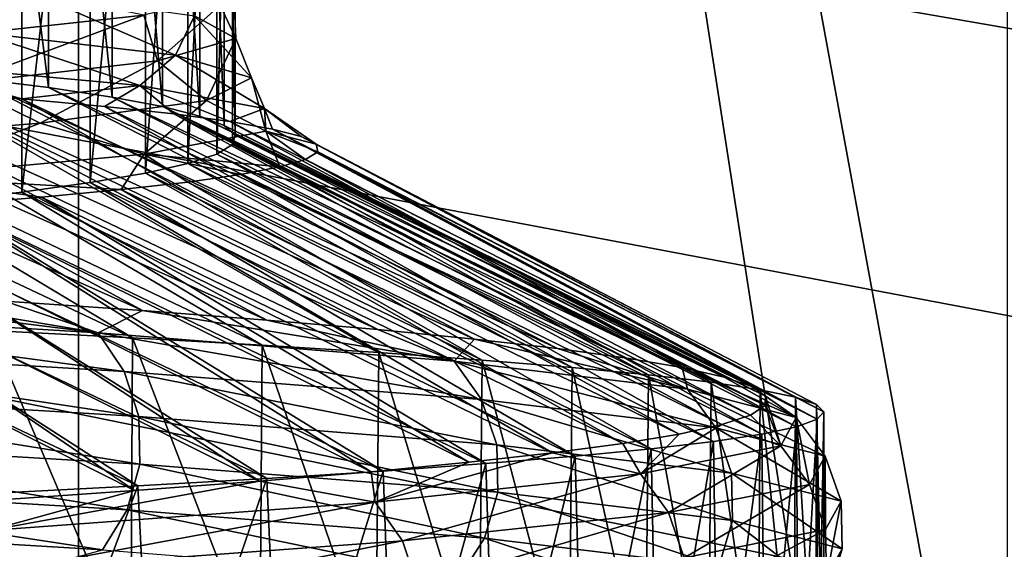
# Model space of a CAD drawing. Header units: metres. Extents: x -205 to 205, y -104 to 104.
# Tile 888 of 1056: x 11.901 to 13.491, y -54.455 to -53.601. Entities that reach past the tile are written whole.
import ezdxf

# ---------------------------------------------------------------- set-up
doc = ezdxf.new("R2010")
doc.units = ezdxf.units.M
doc.layers.add('solid_01_2-CONSUMER_EHM_BOX_SW0001', color=7, linetype='CONTINUOUS')

msp = doc.modelspace()

# ---------------------------------------------------------------- linework, layer by layer
at = {"layer": 'solid_01_2-CONSUMER_EHM_BOX_SW0001'}
for points in [[(27.853924, 67.360435), (-0.010849, -74.95858), (-0.010778, 75.04142)], [(27.853924, 67.360435), (27.752735, 66.82019), (-0.010849, -74.95858)], [(27.752735, 66.82019), (27.752735, 66.262619), (-0.010849, -74.95858)], [(27.752672, -66.17981), (-0.010849, -74.95858), (27.752735, 66.262619)], [(38.274673, -42.903759, 75), (-63.60397, -54.56757, 75), (63.596031, -54.576706, 75)], [(38.274673, -42.903759, 75), (37.499931, -42.958599, 75), (-63.60397, -54.56757, 75)], [(37.499931, -42.958599, 75), (-37.500069, -42.958565, 75), (-63.60397, -54.56757, 75)], [(11.995707, -59.073002, 67.982758), (11.996569, -47.073002, 63.099998), (13.495875, -56.723106, 67.02655)], [(11.996569, -47.073002, 69.5), (11.996569, -47.073002, 63.099998), (11.995707, -59.073002, 67.982758)], [(11.996569, -47.073002, 69.5), (11.995707, -59.073002, 67.982758), (11.996461, -48.573002, 69.5)], [(13.495983, -55.223106, 66.416206), (11.996569, -47.073002, 63.099998), (13.496569, -47.073109, 63.099998)], [(13.495983, -55.223106, 66.416206), (13.495875, -56.723106, 67.02655), (11.996569, -47.073002, 63.099998)], [(17.869715, -55.958588, 1.5), (-18.22703, -48.090942, 1.5), (2.383508, -57.876068, 1.5)], [(18.174229, -53.899757, 1.5), (18.205357, -48.090961, 1.5), (-18.22703, -48.090942, 1.5)], [(18.041845, -54.405605, 1.5), (18.174229, -53.899757, 1.5), (-18.22703, -48.090942, 1.5)], [(17.946911, -54.917667, 1.5), (18.041845, -54.405605, 1.5), (-18.22703, -48.090942, 1.5)], [(17.889599, -55.434975, 1.5), (17.946911, -54.917667, 1.5), (-18.22703, -48.090942, 1.5)], [(17.869715, -55.958588, 1.5), (17.889599, -55.434975, 1.5), (-18.22703, -48.090942, 1.5)], [(-12.004293, -59.071278, 72), (-12.003539, -48.571278, 72), (11.996461, -48.573002, 72)], [(-12.004293, -59.071278, 72), (11.996461, -48.573002, 72), (11.995707, -59.073002, 72)], [(11.995707, -59.073002, 67.982758), (11.995707, -59.073002, 72), (11.996461, -48.573002, 72)], [(11.996461, -48.573002, 69.5), (11.995707, -59.073002, 67.982758), (11.996461, -48.573002, 72)], [(9.748707, -50.113178, 10.572997), (16.890345, -65.803871, 22.572935), (9.748681, -65.803871, 10.57298)], [(16.890341, -50.113178, 22.572903), (16.890345, -65.803871, 22.572935), (9.748707, -50.113178, 10.572997)], [(16.935442, -50.113178, 25.979212), (10.114011, -65.803871, 38.164017), (16.935446, -65.803871, 25.979179)], [(16.935442, -50.113178, 25.979212), (10.114037, -50.113178, 38.164001), (10.114011, -65.803871, 38.164017)], [(11.947433, -53.710079, 21.794577), (11.8237, -52.739727, 21.29678), (11.823664, -53.694862, 21.29665)], [(11.947433, -53.710079, 21.794577), (11.947462, -52.755215, 21.794703), (11.8237, -52.739727, 21.29678)], [(12.050244, -53.725338, 22.29726), (11.947462, -52.755215, 21.794703), (11.947433, -53.710079, 21.794577)], [(12.050244, -53.725338, 22.29726), (12.050265, -52.77066, 22.297375), (11.947462, -52.755215, 21.794703)], [(12.131916, -53.740627, 22.803816), (12.050265, -52.77066, 22.297375), (12.050244, -53.725338, 22.29726)], [(12.131916, -53.740627, 22.803816), (12.13193, -52.786064, 22.803911), (12.050265, -52.77066, 22.297375)], [(12.192305, -53.755955, 23.313356), (12.13193, -52.786064, 22.803911), (12.131916, -53.740627, 22.803816)], [(12.192305, -53.755955, 23.313356), (12.192312, -52.801434, 23.313427), (12.13193, -52.786064, 22.803911)], [(12.231303, -53.77132, 23.824989), (12.192312, -52.801434, 23.313427), (12.192305, -53.755955, 23.313356)], [(12.231303, -53.77132, 23.824989), (12.231306, -52.816757, 23.825027), (12.192312, -52.801434, 23.313427)], [(12.248841, -53.78672, 24.337814), (12.231306, -52.816757, 23.825027), (12.231303, -53.77132, 23.824989)], [(12.248841, -53.78672, 24.337814), (12.248842, -52.832047, 24.337812), (12.231306, -52.816757, 23.825027)], [(12.244887, -53.801987, 24.850912), (12.244888, -52.847092, 24.850924), (12.248842, -52.832047, 24.337812)], [(12.244887, -53.801987, 24.850912), (12.248842, -52.832047, 24.337812), (12.248841, -53.78672, 24.337814)], [(12.219451, -53.817287, 25.363386), (12.21945, -52.862183, 25.363409), (12.244888, -52.847092, 24.850924)], [(12.219451, -53.817287, 25.363386), (12.244888, -52.847092, 24.850924), (12.244887, -53.801987, 24.850912)], [(12.172576, -53.832626, 25.87434), (12.172573, -52.877316, 25.874372), (12.21945, -52.862183, 25.363409)], [(12.172576, -53.832626, 25.87434), (12.21945, -52.862183, 25.363409), (12.219451, -53.817287, 25.363386)], [(12.104347, -53.848003, 26.382874), (12.104342, -52.892494, 26.382915), (12.172573, -52.877316, 25.874372)], [(12.104347, -53.848003, 26.382874), (12.172573, -52.877316, 25.874372), (12.172576, -53.832626, 25.87434)], [(12.014884, -53.863415, 26.888098), (12.014875, -52.907715, 26.888147), (12.104342, -52.892494, 26.382915)], [(12.014884, -53.863415, 26.888098), (12.104342, -52.892494, 26.382915), (12.104347, -53.848003, 26.382874)], [(11.904345, -53.878864, 27.389126), (11.904332, -52.922981, 27.389179), (12.014875, -52.907715, 26.888147)], [(11.904345, -53.878864, 27.389126), (12.014875, -52.907715, 26.888147), (12.014884, -53.863415, 26.888098)], [(11.772927, -53.894405, 27.885067), (11.772912, -52.938339, 27.885122), (11.904332, -52.922981, 27.389179)], [(11.772927, -53.894405, 27.885067), (11.904332, -52.922981, 27.389179), (11.904345, -53.878864, 27.389126)], [(11.834332, -53.621109, 21.23241), (11.472536, -53.521523, 20.197878), (11.922634, -53.557922, 21.674314)], [(12.250329, -53.630718, 24.737579), (12.183303, -53.594318, 23.195524), (12.198624, -53.520756, 23.345976)], [(12.250329, -53.630718, 24.737579), (12.198624, -53.520756, 23.345976), (12.24675, -53.557098, 24.886484)], [(11.884929, -53.547562, 27.581129), (11.764633, -53.629784, 27.924671), (12.101767, -53.593441, 26.420853)], [(12.152476, -53.657665, 22.752666), (11.834332, -53.621109, 21.23241), (11.922634, -53.557922, 21.674314)], [(12.152476, -53.657665, 22.752666), (11.922634, -53.557922, 21.674314), (12.183303, -53.594318, 23.195524)], [(12.12366, -53.667114, 26.275854), (12.24675, -53.557098, 24.886484), (12.101767, -53.593441, 26.420853)], [(12.12366, -53.667114, 26.275854), (12.250329, -53.630718, 24.737579), (12.24675, -53.557098, 24.886484)], [(11.804014, -53.70351, 27.785786), (12.101767, -53.593441, 26.420853), (11.764633, -53.629784, 27.924671)], [(11.804014, -53.70351, 27.785786), (12.12366, -53.667114, 26.275854), (12.101767, -53.593441, 26.420853)], [(12.275425, -53.694218, 24.301043), (12.152476, -53.657665, 22.752666), (12.183303, -53.594318, 23.195524)], [(12.275425, -53.694218, 24.301043), (12.183303, -53.594318, 23.195524), (12.250329, -53.630718, 24.737579)], [(12.094923, -53.706959, 22.14126), (11.696996, -53.670185, 20.624313), (11.834332, -53.621109, 21.23241)], [(12.094923, -53.706959, 22.14126), (11.834332, -53.621109, 21.23241), (12.152476, -53.657665, 22.752666)], [(11.12394, -53.634579, 19.369839), (11.876977, -54.05468, 18.950939), (12.099565, -54.069908, 19.453072)], [(11.328994, -53.649643, 19.840122), (11.12394, -53.634579, 19.369839), (12.099565, -54.069908, 19.453072)], [(12.202557, -53.730774, 25.852634), (12.250329, -53.630718, 24.737579), (12.12366, -53.667114, 26.275854)], [(12.202557, -53.730774, 25.852634), (12.275425, -53.694218, 24.301043), (12.250329, -53.630718, 24.737579)], [(11.328994, -53.649643, 19.840122), (12.099565, -54.069908, 19.453072), (12.300512, -54.085171, 19.962824)], [(11.514174, -53.66468, 20.318571), (11.328994, -53.649643, 19.840122), (12.300512, -54.085171, 19.962824)], [(12.296277, -53.743736, 23.696478), (12.094923, -53.706959, 22.14126), (12.152476, -53.657665, 22.752666)], [(12.296277, -53.743736, 23.696478), (12.152476, -53.657665, 22.752666), (12.275425, -53.694218, 24.301043)], [(11.514174, -53.66468, 20.318571), (12.300512, -54.085171, 19.962824), (12.479313, -54.10046, 20.478901)], [(11.679159, -53.679737, 20.804361), (11.514174, -53.66468, 20.318571), (12.479313, -54.10046, 20.478901)], [(11.696996, -53.670185, 20.624313), (11.904418, -53.728359, 21.086172), (11.749763, -53.716183, 20.58675)], [(12.094923, -53.706959, 22.14126), (11.904418, -53.728359, 21.086172), (11.696996, -53.670185, 20.624313)], [(11.934174, -53.76733, 27.382437), (12.12366, -53.667114, 26.275854), (11.804014, -53.70351, 27.785786)], [(11.934174, -53.76733, 27.382437), (12.202557, -53.730774, 25.852634), (12.12366, -53.667114, 26.275854)], [(12.083373, -54.113792, 19.186768), (11.161978, -53.679661, 19.134079), (11.378276, -53.691833, 19.609831)], [(12.083373, -54.113792, 19.186768), (11.853445, -54.101833, 18.691883), (11.161978, -53.679661, 19.134079)], [(11.679159, -53.679737, 20.804361), (12.479313, -54.10046, 20.478901), (12.635738, -54.115761, 21.000885)], [(11.823664, -53.694862, 21.29665), (11.679159, -53.679737, 20.804361), (12.635738, -54.115761, 21.000885)], [(12.29265, -54.125767, 19.690733), (11.378276, -53.691833, 19.609831), (11.574291, -53.704006, 20.094343)], [(12.29265, -54.125767, 19.690733), (12.083373, -54.113792, 19.186768), (11.378276, -53.691833, 19.609831)], [(11.474423, -53.803886, 28.866133), (11.934174, -53.76733, 27.382437), (11.804014, -53.70351, 27.785786)], [(12.48092, -54.137745, 20.202915), (11.574291, -53.704006, 20.094343), (11.749763, -53.716183, 20.58675)], [(12.48092, -54.137745, 20.202915), (12.29265, -54.125767, 19.690733), (11.574291, -53.704006, 20.094343)], [(11.823664, -53.694862, 21.29665), (12.635738, -54.115761, 21.000885), (12.769814, -54.131069, 21.528576)], [(11.947433, -53.710079, 21.794577), (11.823664, -53.694862, 21.29665), (12.769814, -54.131069, 21.528576)], [(12.298694, -53.78051, 25.264811), (12.275425, -53.694218, 24.301043), (12.202557, -53.730774, 25.852634)], [(12.298694, -53.78051, 25.264811), (12.296277, -53.743736, 23.696478), (12.275425, -53.694218, 24.301043)], [(12.647859, -54.149723, 20.722443), (11.749763, -53.716183, 20.58675), (11.904418, -53.728359, 21.086172)], [(12.647859, -54.149723, 20.722443), (12.48092, -54.137745, 20.202915), (11.749763, -53.716183, 20.58675)], [(12.094923, -53.706959, 22.14126), (12.037962, -53.740532, 21.591682), (11.904418, -53.728359, 21.086172)], [(11.947433, -53.710079, 21.794577), (12.769814, -54.131069, 21.528576), (12.881674, -54.146389, 22.061731)], [(12.050244, -53.725338, 22.29726), (11.947433, -53.710079, 21.794577), (12.881674, -54.146389, 22.061731)], [(12.094923, -53.706959, 22.14126), (12.15012, -53.752708, 22.102388), (12.037962, -53.740532, 21.591682)], [(12.094923, -53.706959, 22.14126), (12.240621, -53.764885, 22.617397), (12.15012, -53.752708, 22.102388)], [(12.296277, -53.743736, 23.696478), (12.240621, -53.764885, 22.617397), (12.094923, -53.706959, 22.14126)], [(12.793182, -54.161694, 21.248426), (11.904418, -53.728359, 21.086172), (12.037962, -53.740532, 21.591682)], [(12.793182, -54.161694, 21.248426), (12.647859, -54.149723, 20.722443), (11.904418, -53.728359, 21.086172)], [(12.102323, -53.817287, 26.820686), (12.202557, -53.730774, 25.852634), (11.934174, -53.76733, 27.382437)], [(12.050244, -53.725338, 22.29726), (12.881674, -54.146389, 22.061731), (12.971335, -54.161713, 22.600128)], [(12.131916, -53.740627, 22.803816), (12.050244, -53.725338, 22.29726), (12.971335, -54.161713, 22.600128)], [(12.102323, -53.817287, 26.820686), (12.298694, -53.78051, 25.264811), (12.202557, -53.730774, 25.852634)], [(12.916642, -54.173653, 21.779968), (12.037962, -53.740532, 21.591682), (12.15012, -53.752708, 22.102388)], [(12.916642, -54.173653, 21.779968), (12.793182, -54.161694, 21.248426), (12.037962, -53.740532, 21.591682)], [(12.131916, -53.740627, 22.803816), (12.971335, -54.161713, 22.600128), (13.0387, -54.177036, 23.143551)], [(12.192305, -53.755955, 23.313356), (12.131916, -53.740627, 22.803816), (13.0387, -54.177036, 23.143551)], [(13.018027, -54.185612, 22.316154), (12.15012, -53.752708, 22.102388), (12.240621, -53.764885, 22.617397)], [(13.018027, -54.185612, 22.316154), (12.916642, -54.173653, 21.779968), (12.15012, -53.752708, 22.102388)], [(12.296277, -53.743736, 23.696478), (12.309194, -53.777065, 23.13582), (12.240621, -53.764885, 22.617397)], [(12.296277, -53.743736, 23.696478), (12.380099, -53.801453, 24.179289), (12.355679, -53.789257, 23.656755)], [(12.298694, -53.78051, 25.264811), (12.380099, -53.801453, 24.179289), (12.296277, -53.743736, 23.696478)], [(12.296277, -53.743736, 23.696478), (12.355679, -53.789257, 23.656755), (12.309194, -53.777065, 23.13582)], [(11.709174, -53.854065, 28.338856), (11.934174, -53.76733, 27.382437), (11.474423, -53.803886, 28.866133)], [(11.709174, -53.854065, 28.338856), (12.102323, -53.817287, 26.820686), (11.934174, -53.76733, 27.382437)], [(12.192305, -53.755955, 23.313356), (13.0387, -54.177036, 23.143551), (13.083584, -54.192383, 23.69142)], [(12.231303, -53.77132, 23.824989), (12.192305, -53.755955, 23.313356), (13.083584, -54.192383, 23.69142)], [(13.097164, -54.197563, 22.856071), (12.240621, -53.764885, 22.617397), (12.309194, -53.777065, 23.13582)], [(13.097164, -54.197563, 22.856071), (13.018027, -54.185612, 22.316154), (12.240621, -53.764885, 22.617397)], [(12.102323, -53.817287, 26.820686), (12.321296, -53.838093, 25.747139), (12.298694, -53.78051, 25.264811)], [(12.231303, -53.77132, 23.824989), (13.083584, -54.192383, 23.69142), (13.105737, -54.207741, 24.242096)], [(12.248841, -53.78672, 24.337814), (12.231303, -53.77132, 23.824989), (13.105737, -54.207741, 24.242096)], [(12.298694, -53.78051, 25.264811), (12.321296, -53.838093, 25.747139), (12.362875, -53.825874, 25.225458)], [(12.298694, -53.78051, 25.264811), (12.362875, -53.825874, 25.225458), (12.382488, -53.813663, 24.702513)], [(12.298694, -53.78051, 25.264811), (12.382488, -53.813663, 24.702513), (12.380099, -53.801453, 24.179289)], [(13.153917, -54.209511, 23.398802), (12.309194, -53.777065, 23.13582), (12.355679, -53.789257, 23.656755)], [(13.153917, -54.209511, 23.398802), (13.097164, -54.197563, 22.856071), (12.309194, -53.777065, 23.13582)], [(12.219451, -53.817287, 25.363386), (12.244887, -53.801987, 24.850912), (13.081403, -54.238449, 25.344587)], [(12.244887, -53.801987, 24.850912), (12.248841, -53.78672, 24.337814), (13.105012, -54.223103, 24.79376)], [(12.244887, -53.801987, 24.850912), (13.105012, -54.223103, 24.79376), (13.081403, -54.238449, 25.344587)], [(12.248841, -53.78672, 24.337814), (13.105737, -54.207741, 24.242096), (13.105012, -54.223103, 24.79376)], [(13.188192, -54.221451, 23.943422), (12.355679, -53.789257, 23.656755), (12.380099, -53.801453, 24.179289)], [(13.188192, -54.221451, 23.943422), (13.153917, -54.209511, 23.398802), (12.355679, -53.789257, 23.656755)], [(13.199926, -54.233383, 24.489006), (12.380099, -53.801453, 24.179289), (12.382488, -53.813663, 24.702513)], [(13.199926, -54.233383, 24.489006), (13.188192, -54.221451, 23.943422), (12.380099, -53.801453, 24.179289)], [(11.709174, -53.854065, 28.338856), (12.065223, -53.874737, 27.294838), (12.102323, -53.817287, 26.820686)], [(12.102323, -53.817287, 26.820686), (12.065223, -53.874737, 27.294838), (12.172418, -53.862526, 26.782793)], [(12.102323, -53.817287, 26.820686), (12.172418, -53.862526, 26.782793), (12.257793, -53.850311, 26.266579)], [(12.102323, -53.817287, 26.820686), (12.257793, -53.850311, 26.266579), (12.321296, -53.838093, 25.747139)], [(12.172576, -53.832626, 25.87434), (12.219451, -53.817287, 25.363386), (13.035042, -54.253769, 25.892757)], [(12.219451, -53.817287, 25.363386), (13.081403, -54.238449, 25.344587), (13.035042, -54.253769, 25.892757)], [(13.1891, -54.245304, 25.034626), (12.382488, -53.813663, 24.702513), (12.362875, -53.825874, 25.225458)], [(13.1891, -54.245304, 25.034626), (13.199926, -54.233383, 24.489006), (12.382488, -53.813663, 24.702513)], [(12.104347, -53.848003, 26.382874), (12.172576, -53.832626, 25.87434), (12.966193, -54.269047, 26.436485)], [(12.172576, -53.832626, 25.87434), (13.035042, -54.253769, 25.892757), (12.966193, -54.269047, 26.436485)], [(13.155728, -54.25721, 25.57935), (12.362875, -53.825874, 25.225458), (12.321296, -53.838093, 25.747139)], [(13.155728, -54.25721, 25.57935), (13.1891, -54.245304, 25.034626), (12.362875, -53.825874, 25.225458)], [(12.014884, -53.863415, 26.888098), (12.104347, -53.848003, 26.382874), (12.875108, -54.284264, 26.974602)], [(12.104347, -53.848003, 26.382874), (12.966193, -54.269047, 26.436485), (12.875108, -54.284264, 26.974602)], [(13.099868, -54.269108, 26.122238), (12.321296, -53.838093, 25.747139), (12.257793, -53.850311, 26.266579)], [(13.099868, -54.269108, 26.122238), (13.155728, -54.25721, 25.57935), (12.321296, -53.838093, 25.747139)], [(11.709174, -53.854065, 28.338856), (11.786115, -53.899158, 28.302967), (11.936344, -53.886948, 27.801861)], [(11.709174, -53.854065, 28.338856), (11.936344, -53.886948, 27.801861), (12.065223, -53.874737, 27.294838)], [(11.904345, -53.878864, 27.389126), (12.014884, -53.863415, 26.888098), (12.761867, -54.299435, 27.506948)], [(12.014884, -53.863415, 26.888098), (12.875108, -54.284264, 26.974602), (12.761867, -54.299435, 27.506948)], [(12.921099, -54.292904, 27.198784), (12.172418, -53.862526, 26.782793), (12.065223, -53.874737, 27.294838)], [(13.021613, -54.281002, 26.662359), (12.257793, -53.850311, 26.266579), (12.172418, -53.862526, 26.782793)], [(12.921099, -54.292904, 27.198784), (13.021613, -54.281002, 26.662359), (12.172418, -53.862526, 26.782793)], [(13.021613, -54.281002, 26.662359), (13.099868, -54.269108, 26.122238), (12.257793, -53.850311, 26.266579)], [(11.772927, -53.894405, 27.885067), (11.904345, -53.878864, 27.389126), (12.62641, -54.314598, 28.033459)], [(11.904345, -53.878864, 27.389126), (12.761867, -54.299435, 27.506948), (12.62641, -54.314598, 28.033459)], [(12.798496, -54.304821, 27.730593), (12.065223, -53.874737, 27.294838), (11.936344, -53.886948, 27.801861)], [(12.798496, -54.304821, 27.730593), (12.921099, -54.292904, 27.198784), (12.065223, -53.874737, 27.294838)], [(11.620863, -53.910015, 28.375055), (11.772927, -53.894405, 27.885067), (12.46864, -54.329777, 28.554064)], [(11.772927, -53.894405, 27.885067), (12.62641, -54.314598, 28.033459), (12.46864, -54.329777, 28.554064)], [(12.654018, -54.316753, 28.25687), (11.936344, -53.886948, 27.801861), (11.786115, -53.899158, 28.302967)], [(12.654018, -54.316753, 28.25687), (12.798496, -54.304821, 27.730593), (11.936344, -53.886948, 27.801861)], [(12.300454, -54.340649, 29.289272), (11.614899, -53.911369, 28.797272), (11.423063, -53.923573, 29.283882)], [(11.448417, -53.925648, 28.858244), (11.620863, -53.910015, 28.375055), (12.288657, -54.345005, 29.068748)], [(12.487909, -54.328697, 28.776728), (11.786115, -53.899158, 28.302967), (11.614899, -53.911369, 28.797272)], [(12.300454, -54.340649, 29.289272), (12.487909, -54.328697, 28.776728), (11.614899, -53.911369, 28.797272)], [(11.620863, -53.910015, 28.375055), (12.46864, -54.329777, 28.554064), (12.288657, -54.345005, 29.068748)], [(12.487909, -54.328697, 28.776728), (12.654018, -54.316753, 28.25687), (11.786115, -53.899158, 28.302967)], [(12.091973, -54.352604, 29.793631), (11.423063, -53.923573, 29.283882), (11.210981, -53.935768, 29.761913)], [(11.255888, -53.941246, 29.333796), (11.448417, -53.925648, 28.858244), (12.086508, -54.360313, 29.577429)], [(12.091973, -54.352604, 29.793631), (12.300454, -54.340649, 29.289272), (11.423063, -53.923573, 29.283882)], [(11.448417, -53.925648, 28.858244), (12.288657, -54.345005, 29.068748), (12.086508, -54.360313, 29.577429)], [(11.862822, -54.364563, 30.28894), (12.091973, -54.352604, 29.793631), (11.210981, -53.935768, 29.761913)], [(11.255888, -53.941246, 29.333796), (12.086508, -54.360313, 29.577429), (11.862492, -54.375717, 30.079185)], [(12.027582, -54.105652, 19.130911), (11.369188, -54.024239, 17.974882), (11.266162, -54.060089, 17.679781)], [(12.027582, -54.105652, 19.130911), (11.633307, -54.039459, 18.457771), (11.369188, -54.024239, 17.974882)], [(12.027582, -54.105652, 19.130911), (11.876977, -54.05468, 18.950939), (11.633307, -54.039459, 18.457771)], [(12.027582, -54.105652, 19.130911), (12.099565, -54.069908, 19.453072), (11.876977, -54.05468, 18.950939)], [(11.266162, -54.060089, 17.679781), (11.305882, -54.122395, 17.655748), (12.069986, -54.167961, 19.111994)], [(12.027582, -54.105652, 19.130911), (11.266162, -54.060089, 17.679781), (12.069986, -54.167961, 19.111994)], [(12.602644, -54.151218, 20.664597), (12.099565, -54.069908, 19.453072), (12.027582, -54.105652, 19.130911)], [(12.602644, -54.151218, 20.664597), (12.300512, -54.085171, 19.962824), (12.099565, -54.069908, 19.453072)], [(12.602644, -54.151218, 20.664597), (12.479313, -54.10046, 20.478901), (12.300512, -54.085171, 19.962824)], [(11.851424, -54.621738, 18.687763), (11.853445, -54.101833, 18.691883), (12.080353, -54.634052, 19.179905)], [(12.080353, -54.634052, 19.179905), (11.853445, -54.101833, 18.691883), (12.083373, -54.113792, 19.186768)], [(12.602644, -54.151218, 20.664597), (12.635738, -54.115761, 21.000885), (12.479313, -54.10046, 20.478901)], [(12.027582, -54.105652, 19.130911), (12.069986, -54.167961, 19.111994), (12.647074, -54.213524, 20.651085)], [(12.602644, -54.151218, 20.664597), (12.027582, -54.105652, 19.130911), (12.647074, -54.213524, 20.651085)], [(12.080353, -54.634052, 19.179905), (12.083373, -54.113792, 19.186768), (12.288853, -54.646378, 19.681036)], [(12.288853, -54.646378, 19.681036), (12.083373, -54.113792, 19.186768), (12.29265, -54.125767, 19.690733)], [(12.979523, -54.196781, 22.258574), (12.635738, -54.115761, 21.000885), (12.602644, -54.151218, 20.664597)], [(12.979523, -54.196781, 22.258574), (12.769814, -54.131069, 21.528576), (12.635738, -54.115761, 21.000885)], [(11.305882, -54.122395, 17.655748), (11.328111, -54.19521, 17.6423), (12.093716, -54.240776, 19.10141)], [(12.069986, -54.167961, 19.111994), (11.305882, -54.122395, 17.655748), (12.093716, -54.240776, 19.10141)], [(12.288853, -54.646378, 19.681036), (12.29265, -54.125767, 19.690733), (12.476572, -54.658619, 20.190311)], [(12.476572, -54.658619, 20.190311), (12.29265, -54.125767, 19.690733), (12.48092, -54.137745, 20.202915)], [(12.979523, -54.196781, 22.258574), (12.881674, -54.146389, 22.061731), (12.769814, -54.131069, 21.528576)], [(12.476572, -54.658619, 20.190311), (12.48092, -54.137745, 20.202915), (12.643196, -54.67067, 20.706869)], [(12.643196, -54.67067, 20.706869), (12.48092, -54.137745, 20.202915), (12.647859, -54.149723, 20.722443)], [(12.602644, -54.151218, 20.664597), (12.647074, -54.213524, 20.651085), (13.02528, -54.259087, 22.250683)], [(12.979523, -54.196781, 22.258574), (12.602644, -54.151218, 20.664597), (13.02528, -54.259087, 22.250683)], [(12.643196, -54.67067, 20.706869), (12.647859, -54.149723, 20.722443), (12.788439, -54.682495, 21.229822)], [(12.788439, -54.682495, 21.229822), (12.647859, -54.149723, 20.722443), (12.793182, -54.161694, 21.248426)], [(12.979523, -54.196781, 22.258574), (12.971335, -54.161713, 22.600128), (12.881674, -54.146389, 22.061731)], [(12.069986, -54.167961, 19.111994), (12.093716, -54.240776, 19.10141), (12.671936, -54.286339, 20.643526)], [(12.647074, -54.213524, 20.651085), (12.069986, -54.167961, 19.111994), (12.671936, -54.286339, 20.643526)], [(12.788439, -54.682495, 21.229822), (12.793182, -54.161694, 21.248426), (12.912057, -54.694164, 21.758286)], [(12.912057, -54.694164, 21.758286), (12.793182, -54.161694, 21.248426), (12.916642, -54.173653, 21.779968)], [(13.155508, -54.242348, 23.887835), (13.0387, -54.177036, 23.143551), (12.971335, -54.161713, 22.600128)], [(13.155508, -54.242348, 23.887835), (12.971335, -54.161713, 22.600128), (12.979523, -54.196781, 22.258574)], [(12.912057, -54.694164, 21.758286), (12.916642, -54.173653, 21.779968), (13.013846, -54.70575, 22.291378)], [(13.013846, -54.70575, 22.291378), (12.916642, -54.173653, 21.779968), (13.018027, -54.185612, 22.316154)], [(13.155508, -54.242348, 23.887835), (13.083584, -54.192383, 23.69142), (13.0387, -54.177036, 23.143551)], [(11.328111, -54.19521, 17.6423), (11.329595, -54.271927, 17.641407), (12.095299, -54.31749, 19.100706)], [(12.093716, -54.240776, 19.10141), (11.328111, -54.19521, 17.6423), (12.095299, -54.31749, 19.100706)], [(12.979523, -54.196781, 22.258574), (13.02528, -54.259087, 22.250683), (13.201884, -54.304653, 23.885687)], [(13.155508, -54.242348, 23.887835), (12.979523, -54.196781, 22.258574), (13.201884, -54.304653, 23.885687)], [(13.013846, -54.70575, 22.291378), (13.018027, -54.185612, 22.316154), (13.093637, -54.717308, 22.828213)], [(13.093637, -54.717308, 22.828213), (13.018027, -54.185612, 22.316154), (13.097164, -54.197563, 22.856071)], [(13.155508, -54.242348, 23.887835), (13.105737, -54.207741, 24.242096), (13.083584, -54.192383, 23.69142)], [(13.093637, -54.717308, 22.828213), (13.097164, -54.197563, 22.856071), (13.151294, -54.728912, 23.367899)], [(13.151294, -54.728912, 23.367899), (13.097164, -54.197563, 22.856071), (13.153917, -54.209511, 23.398802)], [(12.647074, -54.213524, 20.651085), (12.671936, -54.286339, 20.643526), (13.050885, -54.331902, 22.246269)], [(13.02528, -54.259087, 22.250683), (12.647074, -54.213524, 20.651085), (13.050885, -54.331902, 22.246269)], [(13.130287, -54.28791, 25.52664), (13.105012, -54.223103, 24.79376), (13.105737, -54.207741, 24.242096)], [(13.130287, -54.28791, 25.52664), (13.105737, -54.207741, 24.242096), (13.155508, -54.242348, 23.887835)], [(13.151294, -54.728912, 23.367899), (13.153917, -54.209511, 23.398802), (13.186718, -54.740627, 23.909534)], [(13.186718, -54.740627, 23.909534), (13.153917, -54.209511, 23.398802), (13.188192, -54.221451, 23.943422)], [(13.130287, -54.28791, 25.52664), (13.081403, -54.238449, 25.344587), (13.105012, -54.223103, 24.79376)], [(13.186718, -54.740627, 23.909534), (13.188192, -54.221451, 23.943422), (13.199844, -54.752449, 24.452215)], [(13.199844, -54.752449, 24.452215), (13.188192, -54.221451, 23.943422), (13.199926, -54.233383, 24.489006)], [(12.093716, -54.240776, 19.10141), (12.095299, -54.31749, 19.100706), (12.673595, -54.363056, 20.643026)], [(12.671936, -54.286339, 20.643526), (12.093716, -54.240776, 19.10141), (12.673595, -54.363056, 20.643026)], [(13.130287, -54.28791, 25.52664), (13.035042, -54.253769, 25.892757), (13.081403, -54.238449, 25.344587)], [(13.130287, -54.28791, 25.52664), (13.155508, -54.242348, 23.887835), (13.176574, -54.350216, 25.53027)], [(13.155508, -54.242348, 23.887835), (13.201884, -54.304653, 23.885687), (13.176574, -54.350216, 25.53027)], [(13.159135, -54.776249, 25.536993), (13.1891, -54.245304, 25.034626), (13.155728, -54.25721, 25.57935)], [(13.190646, -54.764328, 24.99501), (13.1891, -54.245304, 25.034626), (13.159135, -54.776249, 25.536993)], [(13.190646, -54.764328, 24.99501), (13.199926, -54.233383, 24.489006), (13.1891, -54.245304, 25.034626)], [(13.199844, -54.752449, 24.452215), (13.199926, -54.233383, 24.489006), (13.190646, -54.764328, 24.99501)], [(12.90355, -54.333473, 27.149254), (12.966193, -54.269047, 26.436485), (13.035042, -54.253769, 25.892757)], [(12.90355, -54.333473, 27.149254), (13.035042, -54.253769, 25.892757), (13.130287, -54.28791, 25.52664)], [(13.02528, -54.259087, 22.250683), (13.050885, -54.331902, 22.246269), (13.227836, -54.377468, 23.884487)], [(13.201884, -54.304653, 23.885687), (13.02528, -54.259087, 22.250683), (13.227836, -54.377468, 23.884487)], [(13.105362, -54.7882, 26.077232), (13.155728, -54.25721, 25.57935), (13.099868, -54.269108, 26.122238)], [(13.159135, -54.776249, 25.536993), (13.155728, -54.25721, 25.57935), (13.105362, -54.7882, 26.077232)], [(11.329595, -54.271927, 17.641407), (11.310217, -54.345848, 17.653147), (12.074611, -54.391411, 19.109951)], [(12.095299, -54.31749, 19.100706), (11.329595, -54.271927, 17.641407), (12.074611, -54.391411, 19.109951)], [(12.90355, -54.333473, 27.149254), (12.875108, -54.284264, 26.974602), (12.966193, -54.269047, 26.436485)], [(13.029421, -54.800163, 26.614805), (13.099868, -54.269108, 26.122238), (13.021613, -54.281002, 26.662359)], [(13.105362, -54.7882, 26.077232), (13.099868, -54.269108, 26.122238), (13.029421, -54.800163, 26.614805)], [(12.671936, -54.286339, 20.643526), (12.673595, -54.363056, 20.643026), (13.052593, -54.408619, 22.245979)], [(13.050885, -54.331902, 22.246269), (12.671936, -54.286339, 20.643526), (13.052593, -54.408619, 22.245979)], [(12.90355, -54.333473, 27.149254), (12.761867, -54.299435, 27.506948), (12.875108, -54.284264, 26.974602)], [(12.811586, -54.824139, 27.67828), (12.921099, -54.292904, 27.198784), (12.798496, -54.304821, 27.730593)], [(12.931439, -54.812134, 27.148788), (12.921099, -54.292904, 27.198784), (12.811586, -54.824139, 27.67828)], [(12.90355, -54.333473, 27.149254), (13.130287, -54.28791, 25.52664), (12.949036, -54.395779, 27.158604)], [(12.931439, -54.812134, 27.148788), (13.021613, -54.281002, 26.662359), (12.921099, -54.292904, 27.198784)], [(13.029421, -54.800163, 26.614805), (13.021613, -54.281002, 26.662359), (12.931439, -54.812134, 27.148788)], [(13.130287, -54.28791, 25.52664), (13.176574, -54.350216, 25.53027), (12.949036, -54.395779, 27.158604)], [(12.475214, -54.379036, 28.730001), (12.62641, -54.314598, 28.033459), (12.761867, -54.299435, 27.506948)], [(12.475214, -54.379036, 28.730001), (12.761867, -54.299435, 27.506948), (12.90355, -54.333473, 27.149254)], [(12.670063, -54.836197, 28.202398), (12.798496, -54.304821, 27.730593), (12.654018, -54.316753, 28.25687)], [(12.811586, -54.824139, 27.67828), (12.798496, -54.304821, 27.730593), (12.670063, -54.836197, 28.202398)], [(13.176574, -54.350216, 25.53027), (13.201884, -54.304653, 23.885687), (13.202475, -54.423031, 25.532303)], [(13.201884, -54.304653, 23.885687), (13.227836, -54.377468, 23.884487), (13.202475, -54.423031, 25.532303)], [(12.095299, -54.31749, 19.100706), (12.074611, -54.391411, 19.109951), (12.651917, -54.436977, 20.649632)], [(12.673595, -54.363056, 20.643026), (12.095299, -54.31749, 19.100706), (12.651917, -54.436977, 20.649632)], [(12.475214, -54.379036, 28.730001), (12.46864, -54.329777, 28.554064), (12.62641, -54.314598, 28.033459)], [(12.507108, -54.848274, 28.720253), (12.654018, -54.316753, 28.25687), (12.487909, -54.328697, 28.776728)], [(12.670063, -54.836197, 28.202398), (12.654018, -54.316753, 28.25687), (12.507108, -54.848274, 28.720253)], [(12.11804, -54.872311, 29.733683), (12.300454, -54.340649, 29.289272), (12.091973, -54.352604, 29.793631)], [(12.322996, -54.860325, 29.230968), (12.300454, -54.340649, 29.289272), (12.11804, -54.872311, 29.733683)], [(12.475214, -54.379036, 28.730001), (12.288657, -54.345005, 29.068748), (12.46864, -54.329777, 28.554064)], [(12.322996, -54.860325, 29.230968), (12.487909, -54.328697, 28.776728), (12.300454, -54.340649, 29.289272)], [(12.507108, -54.848274, 28.720253), (12.487909, -54.328697, 28.776728), (12.322996, -54.860325, 29.230968)], [(12.475214, -54.379036, 28.730001), (12.90355, -54.333473, 27.149254), (12.519189, -54.441341, 28.744923)], [(12.90355, -54.333473, 27.149254), (12.949036, -54.395779, 27.158604), (12.519189, -54.441341, 28.744923)], [(13.050885, -54.331902, 22.246269), (13.052593, -54.408619, 22.245979), (13.229567, -54.454182, 23.884411)], [(13.227836, -54.377468, 23.884487), (13.050885, -54.331902, 22.246269), (13.229567, -54.454182, 23.884411)], [(11.310217, -54.345848, 17.653147), (11.272964, -54.410194, 17.675713), (12.034838, -54.455757, 19.127718)], [(12.074611, -54.391411, 19.109951), (11.310217, -54.345848, 17.653147), (12.034838, -54.455757, 19.127718)], [(11.851494, -54.424603, 30.244946), (12.086508, -54.360313, 29.577429), (12.288657, -54.345005, 29.068748)], [(11.851494, -54.424603, 30.244946), (12.288657, -54.345005, 29.068748), (12.475214, -54.379036, 28.730001)], [(11.892586, -54.884193, 30.227545), (12.091973, -54.352604, 29.793631), (11.862822, -54.364563, 30.28894)], [(12.11804, -54.872311, 29.733683), (12.091973, -54.352604, 29.793631), (11.892586, -54.884193, 30.227545)], [(12.949036, -54.395779, 27.158604), (13.176574, -54.350216, 25.53027), (12.974488, -54.468594, 27.163836)], [(13.176574, -54.350216, 25.53027), (13.202475, -54.423031, 25.532303), (12.974488, -54.468594, 27.163836)], [(11.851494, -54.424603, 30.244946), (11.862492, -54.375717, 30.079185), (12.086508, -54.360313, 29.577429)], [(12.673595, -54.363056, 20.643026), (12.651917, -54.436977, 20.649632), (13.030266, -54.48254, 22.249842)], [(13.052593, -54.408619, 22.245979), (12.673595, -54.363056, 20.643026), (13.030266, -54.48254, 22.249842)], [(11.851494, -54.424603, 30.244946), (12.475214, -54.379036, 28.730001), (11.893268, -54.486908, 30.265207)], [(12.475214, -54.379036, 28.730001), (12.519189, -54.441341, 28.744923), (11.893268, -54.486908, 30.265207)], [(13.202475, -54.423031, 25.532303), (13.227836, -54.377468, 23.884487), (13.204202, -54.499748, 25.532442)], [(13.227836, -54.377468, 23.884487), (13.229567, -54.454182, 23.884411), (13.204202, -54.499748, 25.532442)], [(12.074611, -54.391411, 19.109951), (12.034838, -54.455757, 19.127718), (12.610241, -54.501324, 20.662327)], [(12.651917, -54.436977, 20.649632), (12.074611, -54.391411, 19.109951), (12.610241, -54.501324, 20.662327)], [(12.519189, -54.441341, 28.744923), (12.949036, -54.395779, 27.158604), (12.543796, -54.51416, 28.753273)], [(12.949036, -54.395779, 27.158604), (12.974488, -54.468594, 27.163836), (12.543796, -54.51416, 28.753273)], [(12.034838, -54.455757, 19.127718), (11.272964, -54.410194, 17.675713), (11.886288, -54.4967, 18.946461)], [(13.052593, -54.408619, 22.245979), (13.030266, -54.48254, 22.249842), (13.206935, -54.528103, 23.885471)], [(13.229567, -54.454182, 23.884411), (13.052593, -54.408619, 22.245979), (13.206935, -54.528103, 23.885471)], [(12.651917, -54.436977, 20.649632), (12.610241, -54.501324, 20.662327), (12.987342, -54.546886, 22.257265)], [(13.030266, -54.48254, 22.249842), (12.651917, -54.436977, 20.649632), (12.987342, -54.546886, 22.257265)], [(12.974488, -54.468594, 27.163836), (13.202475, -54.423031, 25.532303), (12.976184, -54.545311, 27.164188)], [(13.202475, -54.423031, 25.532303), (13.204202, -54.499748, 25.532442), (12.976184, -54.545311, 27.164188)], [(11.893268, -54.486908, 30.265207), (12.519189, -54.441341, 28.744923), (11.916643, -54.559723, 30.276546)], [(12.519189, -54.441341, 28.744923), (12.543796, -54.51416, 28.753273), (11.916643, -54.559723, 30.276546)], [(13.229567, -54.454182, 23.884411), (13.206935, -54.528103, 23.885471), (13.181612, -54.573669, 25.530684)], [(13.204202, -54.499748, 25.532442), (13.229567, -54.454182, 23.884411), (13.181612, -54.573669, 25.530684)]]:
    msp.add_3dface(points, dxfattribs=at)

doc.saveas('drawing.dxf')
